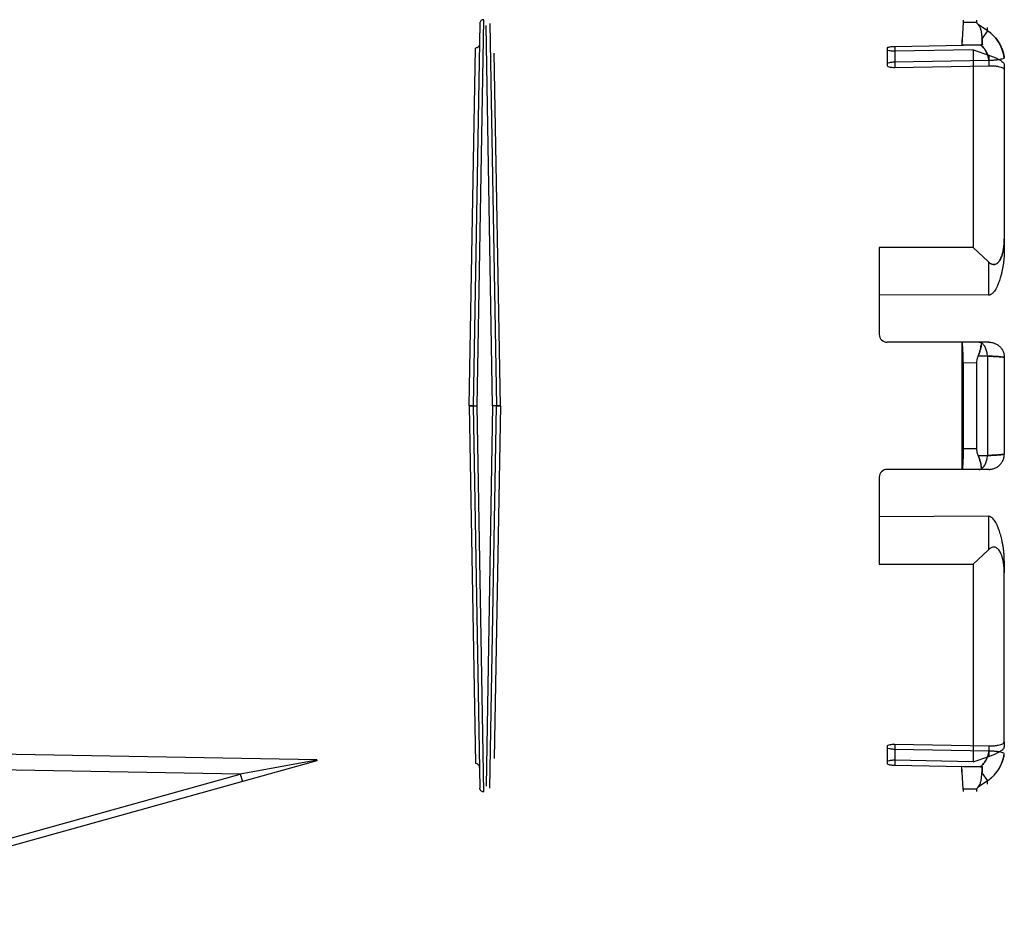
# Model space of a CAD drawing. Header units: millimetres. Extents: x 0 to 297, y 0 to 210.
# Tile 296 of 438: x 147.396 to 148.153, y 158.647 to 159.331. Entities that reach past the tile are written whole.
import ezdxf

# ---------------------------------------------------------------- set-up
doc = ezdxf.new("R2010")
doc.units = ezdxf.units.MM
doc.header["$LTSCALE"] = 16.335
doc.layers.add('INTFCLR_144815', color=7, linetype='CONTINUOUS')

msp = doc.modelspace()

# ---------------------------------------------------------------- linework, layer by layer
at = {"layer": 'INTFCLR_144815', "color": 9, "linetype": 'Continuous'}
for p, q in [((147.74976, 159.32775), (147.74464, 159.03398)), ((147.74764, 159.03398), (147.75276, 159.33069)), ((147.75964, 159.03398), (147.75458, 159.32633)), ((147.75964, 159.03398), (147.75458, 159.32633)), ((147.75751, 159.32775), (147.76264, 159.03398)), ((148.1313, 159.32854), (148.12105, 159.32854)), ((148.1397, 159.32217), (148.13248, 159.32709)), ((148.1397, 159.32217), (148.1397, 159.3247)), ((148.1397, 159.32217), (148.13546, 159.31594)), ((148.06864, 159.31021), (148.06864, 159.29403)), ((147.74169, 159.03398), (147.74654, 159.30889)), ((147.76569, 159.03398), (147.76091, 159.30496)), ((147.76569, 159.03398), (147.76091, 159.30496)), ((148.06264, 159.30897), (148.06264, 159.29539)), ((148.14064, 159.30347), (148.14064, 159.29533)), ((148.15264, 159.29613), (148.15264, 159.29217)), ((148.15264, 159.16235), (148.15264, 159.15311)), ((148.1404, 159.14468), (148.1404, 159.11893)), ((148.14081, 159.08285), (148.13338, 159.08285)), ((148.1397, 159.07215), (148.13243, 159.07213)), ((148.1397, 159.07215), (148.1397, 158.9958)), ((148.1313, 159.06689), (148.12105, 159.06685)), ((147.74169, 159.03398), (147.74654, 158.75907)), ((147.74464, 159.03398), (147.74976, 158.74021)), ((147.75276, 158.73726), (147.74764, 159.03398)), ((147.75964, 159.03398), (147.75458, 158.74163)), ((147.75964, 159.03398), (147.75458, 158.74163)), ((147.75751, 158.74021), (147.76264, 159.03398)), ((147.76569, 159.03398), (147.76091, 158.763)), ((147.76569, 159.03398), (147.76091, 158.763)), ((148.12105, 159.0011), (148.1313, 159.00106)), ((148.13243, 158.99582), (148.1397, 158.9958)), ((148.14081, 158.98511), (148.13338, 158.98511)), ((148.1404, 158.94903), (148.1404, 158.92327)), ((148.15264, 158.91485), (148.15264, 158.90561)), ((148.06264, 158.77256), (148.06264, 158.75899)), ((148.06864, 158.77393), (148.06864, 158.75775)), ((148.14064, 158.77263), (148.14064, 158.76449)), ((148.15264, 158.77578), (148.15264, 158.77183)), ((147.62464, 158.76194), (147.22523, 158.76893)), ((147.62464, 158.76119), (147.21557, 158.64703)), ((147.62464, 158.76163), (147.56578, 158.751)), ((147.2216, 158.65494), (147.56578, 158.751)), ((147.56578, 158.751), (147.22517, 158.75696)), ((147.56578, 158.751), (147.56739, 158.74522)), ((148.13546, 158.75201), (148.1397, 158.74578)), ((148.1397, 158.74578), (148.13248, 158.74087)), ((148.1397, 158.74325), (148.1397, 158.74578)), ((148.1313, 158.73942), (148.12105, 158.73941))]:
    msp.add_line(p, q, dxfattribs=at)
at = {"layer": 'INTFCLR_144815', "color": 6, "linetype": 'Continuous'}
for p, q in [((148.12105, 159.32854), (148.12, 159.31113)), ((148.12105, 159.33037), (148.12105, 159.32854)), ((148.1313, 159.33037), (148.1313, 159.32854)), ((148.06864, 159.31021), (148.13425, 159.31137)), ((148.12, 159.31541), (148.12, 159.31113)), ((148.13588, 159.31141), (148.12, 159.31113)), ((148.13425, 159.31137), (148.13536, 159.31139)), ((148.13588, 159.31141), (148.13482, 159.31138)), ((148.12864, 159.30748), (148.06864, 159.3064)), ((148.12864, 159.30748), (148.12864, 159.15561)), ((148.12864, 159.30748), (148.14064, 159.30347)), ((148.15264, 159.3014), (148.15264, 159.30398)), ((148.14081, 159.29929), (148.06864, 159.29801)), ((148.06864, 159.29403), (148.14064, 159.29533)), ((148.15264, 159.29217), (148.15264, 159.16235)), ((148.12864, 159.15561), (148.05664, 159.1556)), ((148.05664, 159.1556), (148.05664, 159.08885)), ((148.12864, 159.15561), (148.14042, 159.14467)), ((148.14039, 159.11893), (148.05664, 159.11921)), ((148.13338, 159.08285), (148.06264, 159.08285)), ((148.12, 159.08285), (148.12, 158.98511)), ((148.15264, 159.07108), (148.15264, 158.99688)), ((148.12105, 159.06685), (148.12105, 159.0011)), ((148.1313, 159.06689), (148.1313, 159.00106)), ((147.74464, 159.03398), (147.74764, 159.03398)), ((147.76264, 159.03398), (147.75964, 159.03398)), ((147.76569, 159.03398), (147.76264, 159.03398)), ((148.13338, 158.98511), (148.06264, 158.98511)), ((148.05664, 158.97911), (148.05664, 158.91235)), ((148.14039, 158.94903), (148.05664, 158.94875)), ((148.14042, 158.92329), (148.12864, 158.91235)), ((148.12864, 158.91235), (148.14042, 158.92329)), ((148.05664, 158.91235), (148.12864, 158.91235)), ((148.12864, 158.91235), (148.12864, 158.76048)), ((148.15264, 158.77578), (148.15264, 158.90561)), ((148.06864, 158.77393), (148.14064, 158.77263)), ((148.14081, 158.76867), (148.06864, 158.76995)), ((148.15264, 158.76398), (148.15264, 158.76655)), ((147.62464, 158.76194), (147.62464, 158.76119)), ((148.12864, 158.76048), (148.06864, 158.76156)), ((148.06864, 158.75775), (148.13425, 158.75659)), ((148.12864, 158.76048), (148.14064, 158.76449)), ((148.12, 158.75255), (148.12, 158.75682)), ((148.13588, 158.75655), (148.12, 158.75682)), ((148.12105, 158.73941), (148.12, 158.75682)), ((148.13425, 158.75659), (148.13536, 158.75656)), ((148.13588, 158.75655), (148.13482, 158.75658)), ((148.12105, 158.73941), (148.12105, 158.73758)), ((148.1313, 158.73942), (148.1313, 158.73758))]:
    msp.add_line(p, q, dxfattribs=at)
at = {"layer": 'INTFCLR_144815', "color": 9, "linetype": 'Continuous'}
for centre, start, end in [((148.12285, 159.29727), 7.90805, 55.92211), ((148.12285, 158.77069), 304.07789, 352.09195)]:
    msp.add_arc(centre, 0.03007, start, end, dxfattribs=at)
at = {"layer": 'INTFCLR_144815', "color": 6, "linetype": 'Continuous'}
for centre, radius, start, end in [((148.06264, 159.08885), 0.006, 180, 270), ((147.74316, 157.73355), 1.30043, 89.93505, 90.06494), ((147.74316, 160.33441), 1.30043, 269.93506, 270.06495), ((147.76416, 160.46704), 1.43306, 269.93897, 270.06103), ((148.06264, 158.97911), 0.006, 90, 180)]:
    msp.add_arc(centre, radius, start, end, dxfattribs=at)
at = {"layer": 'INTFCLR_144815', "color": 9, "linetype": 'Continuous'}
for points, knots in [([(147.75276, 159.33069), (147.75259, 159.33069), (147.75222, 159.33066), (147.75148, 159.33046), (147.75059, 159.32989), (147.75004, 159.32903), (147.74981, 159.32829), (147.74977, 159.32792), (147.74976, 159.32775)], [0, 0, 0, 0, 0.125, 0.25, 0.5, 0.749999, 0.874999, 1, 1, 1, 1]), ([(148.1397, 159.32217), (148.14042, 159.32168), (148.14176, 159.3207), (148.14342, 159.31923), (148.14592, 159.31672), (148.14793, 159.31406), (148.14953, 159.31117), (148.1505, 159.30917), (148.1513, 159.3071), (148.15193, 159.30498), (148.15234, 159.30326), (148.15254, 159.30206), (148.15264, 159.3014)], [0, 0, 0, 0, 0.104066, 0.197481, 0.263672, 0.525448, 0.591388, 0.657535, 0.789311, 0.855378, 0.921244, 1, 1, 1, 1]), ([(148.13425, 159.31137), (148.13436, 159.31128), (148.13472, 159.31098), (148.13532, 159.31044), (148.13673, 159.30901), (148.13792, 159.30742), (148.13889, 159.30566), (148.13947, 159.30445), (148.13995, 159.30321), (148.14033, 159.30192), (148.14057, 159.30088), (148.14072, 159.3), (148.14079, 159.29945), (148.14081, 159.29929)], [0, 0, 0, 0, 0.029386, 0.10033, 0.171275, 0.455053, 0.525998, 0.596942, 0.738831, 0.809776, 0.88072, 0.966115, 1, 1, 1, 1]), ([(148.14081, 159.29929), (148.14079, 159.29945), (148.14072, 159.30001), (148.14057, 159.30089), (148.14032, 159.30193), (148.13976, 159.30386), (148.13894, 159.30567), (148.13788, 159.30737), (148.13711, 159.30847), (148.13604, 159.30974), (148.13498, 159.31076), (148.13436, 159.31128), (148.13425, 159.31137)], [0, 0, 0, 0, 0.033544, 0.11915, 0.190016, 0.260882, 0.544348, 0.615214, 0.68608, 0.827813, 0.969546, 1, 1, 1, 1]), ([(148.1397, 159.07215), (148.13963, 159.07328), (148.13932, 159.07545), (148.13835, 159.0784), (148.13696, 159.08077), (148.13568, 159.08193), (148.135, 159.0823)], [0, 0, 0, 0, 0.292893, 0.563554, 0.80036, 1, 1, 1, 1]), ([(148.1397, 159.07215), (148.14058, 159.07213), (148.14187, 159.07208), (148.14355, 159.072), (148.14568, 159.07189), (148.14791, 159.07176), (148.15053, 159.07148), (148.15188, 159.07137), (148.15264, 159.07108)], [0, 0, 0, 0, 0.202956, 0.298503, 0.388792, 0.694435, 0.813207, 1, 1, 1, 1]), ([(148.15264, 159.07108), (148.15219, 159.07125), (148.15087, 159.07145), (148.14895, 159.07166), (148.14678, 159.07182), (148.14377, 159.072), (148.14138, 159.0721), (148.1397, 159.07215)], [0, 0, 0, 0, 0.110897, 0.30487, 0.44747, 0.611916, 1, 1, 1, 1]), ([(148.135, 158.98565), (148.13568, 158.98603), (148.13696, 158.98719), (148.13835, 158.98956), (148.13932, 158.99251), (148.13963, 158.99467), (148.1397, 158.9958)], [0, 0, 0, 0, 0.199639, 0.436446, 0.707107, 1, 1, 1, 1]), ([(148.15264, 158.99688), (148.15188, 158.99659), (148.15054, 158.99648), (148.14791, 158.99619), (148.14568, 158.99606), (148.14355, 158.99596), (148.14187, 158.99588), (148.14058, 158.99583), (148.1397, 158.9958)], [0, 0, 0, 0, 0.186701, 0.305475, 0.611146, 0.701426, 0.796993, 1, 1, 1, 1]), ([(148.1397, 158.9958), (148.14138, 158.99586), (148.14377, 158.99595), (148.14678, 158.99613), (148.14895, 158.99629), (148.15087, 158.99651), (148.15219, 158.99671), (148.15264, 158.99688)], [0, 0, 0, 0, 0.388063, 0.552466, 0.695072, 0.88908, 1, 1, 1, 1]), ([(148.13425, 158.75659), (148.13436, 158.75668), (148.13472, 158.75698), (148.13532, 158.75752), (148.13673, 158.75895), (148.13792, 158.76054), (148.13889, 158.76229), (148.13947, 158.7635), (148.13995, 158.76475), (148.14033, 158.76604), (148.14057, 158.76708), (148.14072, 158.76796), (148.14079, 158.76851), (148.14081, 158.76867)], [0, 0, 0, 0, 0.029386, 0.10033, 0.171275, 0.455053, 0.525998, 0.596942, 0.738831, 0.809776, 0.88072, 0.966115, 1, 1, 1, 1]), ([(148.14081, 158.76867), (148.14079, 158.76851), (148.14072, 158.76795), (148.14057, 158.76707), (148.14032, 158.76602), (148.13976, 158.76409), (148.13894, 158.76228), (148.13788, 158.76058), (148.13711, 158.75949), (148.13604, 158.75821), (148.13498, 158.7572), (148.13436, 158.75668), (148.13425, 158.75659)], [0, 0, 0, 0, 0.033544, 0.11915, 0.190016, 0.260882, 0.544348, 0.615214, 0.68608, 0.827813, 0.969546, 1, 1, 1, 1]), ([(148.1397, 158.74578), (148.14042, 158.74627), (148.14176, 158.74726), (148.14342, 158.74872), (148.14592, 158.75123), (148.14793, 158.7539), (148.14953, 158.75679), (148.1505, 158.75878), (148.1513, 158.76085), (148.15193, 158.76298), (148.15234, 158.7647), (148.15254, 158.7659), (148.15264, 158.76655)], [0, 0, 0, 0, 0.104066, 0.197481, 0.263672, 0.525448, 0.591388, 0.657535, 0.789311, 0.855378, 0.921244, 1, 1, 1, 1]), ([(147.75276, 158.73726), (147.75268, 158.73726), (147.7525, 158.73727), (147.75213, 158.73732), (147.75148, 158.7375), (147.75059, 158.73806), (147.75004, 158.73893), (147.74981, 158.73967), (147.74977, 158.74004), (147.74976, 158.74021)], [0, 0, 0, 0, 0.0625, 0.125, 0.25, 0.5, 0.749999, 0.874999, 1, 1, 1, 1])]:
    msp.add_open_spline(points, degree=3, knots=knots, dxfattribs=at)
at = {"layer": 'INTFCLR_144815', "color": 6, "linetype": 'Continuous'}
for points in [[(148.1313, 159.32854), (148.1313, 159.32812), (148.13174, 159.32782), (148.13204, 159.32753)], [(148.13248, 159.32709), (148.13221, 159.32734), (148.1317, 159.32752), (148.13171, 159.32789)], [(148.13338, 159.08285), (148.13377, 159.08285), (148.13449, 159.08316), (148.13456, 159.08277)], [(148.135, 159.0823), (148.13493, 159.08271), (148.13431, 159.08284), (148.1339, 159.08284)], [(148.13338, 158.98511), (148.13377, 158.98511), (148.13449, 158.98479), (148.13456, 158.98518)], [(148.135, 158.98565), (148.13493, 158.98525), (148.13431, 158.98511), (148.1339, 158.98511)], [(148.1313, 158.73942), (148.1313, 158.73984), (148.13174, 158.74014), (148.13204, 158.74043)], [(148.13248, 158.74087), (148.13221, 158.74061), (148.1317, 158.74044), (148.13171, 158.74007)]]:
    msp.add_open_spline(points, degree=3, dxfattribs=at)
for points, knots in [([(148.13248, 159.32709), (148.13296, 159.32663), (148.13356, 159.32576), (148.13412, 159.32443), (148.13448, 159.32328), (148.13475, 159.32209), (148.13495, 159.32093), (148.13514, 159.31955), (148.13531, 159.31789), (148.13541, 159.3166), (148.13546, 159.31594)], [0, 0, 0, 0, 0.168565, 0.263643, 0.367841, 0.475224, 0.575351, 0.668183, 0.832162, 1, 1, 1, 1]), ([(148.06264, 159.30897), (148.06264, 159.30945), (148.0639, 159.30969), (148.06505, 159.30995), (148.06668, 159.31013), (148.06788, 159.31019), (148.06864, 159.31021)], [0, 0, 0, 0, 0.233438, 0.415649, 0.634502, 1, 1, 1, 1]), ([(148.13546, 159.31594), (148.1355, 159.31545), (148.13555, 159.31454), (148.13561, 159.31303), (148.13567, 159.31198), (148.13589, 159.31141)], [0, 0, 0, 0, 0.324424, 0.596152, 1, 1, 1, 1]), ([(148.13588, 159.31141), (148.13573, 159.31181), (148.13563, 159.31263), (148.13556, 159.31414), (148.13551, 159.31523), (148.13546, 159.31594)], [0, 0, 0, 0, 0.284026, 0.532173, 1, 1, 1, 1]), ([(148.06864, 159.3064), (148.06813, 159.30639), (148.06715, 159.30641), (148.0657, 159.30651), (148.0643, 159.30678), (148.06264, 159.30702), (148.06264, 159.3077)], [0, 0, 0, 0, 0.244446, 0.474157, 0.675355, 1, 1, 1, 1]), ([(148.14064, 159.30347), (148.1411, 159.30331), (148.14202, 159.30299), (148.14339, 159.30247), (148.14473, 159.30192), (148.14602, 159.30135), (148.14723, 159.30076), (148.14836, 159.30017), (148.14938, 159.29957), (148.1504, 159.2989), (148.15134, 159.29817), (148.15221, 159.29729), (148.15264, 159.29654), (148.15264, 159.29613)], [0, 0, 0, 0, 0.101347, 0.203157, 0.303793, 0.401722, 0.495542, 0.584001, 0.665982, 0.740524, 0.836754, 0.913236, 1, 1, 1, 1]), ([(148.06864, 159.29801), (148.06812, 159.298), (148.06714, 159.29796), (148.06568, 159.29784), (148.06431, 159.29756), (148.06264, 159.29738), (148.06264, 159.29672)], [0, 0, 0, 0, 0.247022, 0.478926, 0.680936, 1, 1, 1, 1]), ([(148.06264, 159.29539), (148.06264, 159.29503), (148.06372, 159.29453), (148.06491, 159.29427), (148.06669, 159.29404), (148.06788, 159.29401), (148.06864, 159.29403)], [0, 0, 0, 0, 0.172641, 0.428115, 0.643332, 1, 1, 1, 1]), ([(148.14064, 159.29533), (148.14108, 159.29533), (148.14195, 159.29534), (148.14326, 159.2953), (148.14453, 159.29523), (148.14576, 159.29513), (148.14692, 159.29498), (148.14832, 159.29476), (148.14985, 159.29438), (148.15151, 159.29378), (148.15264, 159.29283), (148.15264, 159.29217)], [0, 0, 0, 0, 0.102219, 0.203309, 0.302154, 0.397505, 0.488419, 0.574051, 0.725965, 0.84773, 1, 1, 1, 1]), ([(148.15264, 159.3014), (148.15264, 159.30093), (148.15131, 159.30059), (148.14995, 159.30017), (148.14843, 159.29991), (148.14707, 159.29972), (148.14591, 159.29958), (148.14469, 159.29947), (148.14343, 159.29939), (148.14213, 159.29932), (148.14125, 159.2993), (148.14081, 159.29929)], [0, 0, 0, 0, 0.116493, 0.236936, 0.393497, 0.483045, 0.578715, 0.679468, 0.784048, 0.891283, 1, 1, 1, 1]), ([(148.1404, 159.14468), (148.14069, 159.14441), (148.14133, 159.14384), (148.14234, 159.14315), (148.14347, 159.14267), (148.14462, 159.14248), (148.14589, 159.14269), (148.14708, 159.14333), (148.14806, 159.14426), (148.14892, 159.14539), (148.14973, 159.14681), (148.15038, 159.14831), (148.1509, 159.14979), (148.1513, 159.15114), (148.15167, 159.15265), (148.152, 159.15434), (148.15227, 159.15618), (148.15248, 159.15815), (148.15261, 159.16022), (148.15264, 159.16163), (148.15264, 159.16235)], [0, 0, 0, 0, 0.042891, 0.092557, 0.131349, 0.17489, 0.217316, 0.267598, 0.318331, 0.36298, 0.420437, 0.494811, 0.539677, 0.590152, 0.646427, 0.708368, 0.775512, 0.847305, 0.922619, 1, 1, 1, 1]), ([(148.15264, 159.16235), (148.15264, 159.16163), (148.15261, 159.16022), (148.15248, 159.15814), (148.15227, 159.15617), (148.15199, 159.15433), (148.15167, 159.15265), (148.1513, 159.15113), (148.1509, 159.14979), (148.15049, 159.14861), (148.14997, 159.14733), (148.14932, 159.14604), (148.14852, 159.14484), (148.1477, 159.14389), (148.14674, 159.14311), (148.14557, 159.14259), (148.14431, 159.14249), (148.14314, 159.14278), (148.14177, 159.14347), (148.14092, 159.14418), (148.1404, 159.14468)], [0, 0, 0, 0, 0.077466, 0.152846, 0.224689, 0.291904, 0.35381, 0.410052, 0.460515, 0.505321, 0.54486, 0.610199, 0.660663, 0.700346, 0.746325, 0.793676, 0.835622, 0.880733, 0.92245, 1, 1, 1, 1]), ([(148.15264, 159.15311), (148.15264, 159.15228), (148.1526, 159.15057), (148.15245, 159.14798), (148.1522, 159.14529), (148.15184, 159.14257), (148.15139, 159.13986), (148.15085, 159.13721), (148.15024, 159.1347), (148.1496, 159.13241), (148.14896, 159.13038), (148.14833, 159.12863), (148.14772, 159.1271), (148.14713, 159.12579), (148.14657, 159.12465), (148.14589, 159.12342), (148.14511, 159.12218), (148.14421, 159.12104), (148.14332, 159.12015), (148.14216, 159.11928), (148.14107, 159.11893), (148.1404, 159.11893)], [0, 0, 0, 0, 0.065374, 0.133939, 0.204963, 0.277476, 0.350213, 0.421724, 0.490369, 0.553436, 0.608975, 0.657662, 0.700406, 0.738001, 0.771136, 0.800329, 0.848636, 0.886084, 0.914988, 0.947522, 1, 1, 1, 1]), ([(148.12105, 159.06685), (148.12105, 159.06746), (148.12105, 159.06866), (148.12103, 159.07043), (148.121, 159.07214), (148.12096, 159.07377), (148.1209, 159.07531), (148.12084, 159.07675), (148.12076, 159.07805), (148.12068, 159.07954), (148.12038, 159.08095), (148.12055, 159.08264), (148.12, 159.08285)], [0, 0, 0, 0, 0.112868, 0.22331, 0.330055, 0.43215, 0.528512, 0.618087, 0.699885, 0.773224, 0.891322, 1, 1, 1, 1]), ([(148.14081, 159.08285), (148.14125, 159.08285), (148.14214, 159.0828), (148.14345, 159.08258), (148.14473, 159.08222), (148.14595, 159.08172), (148.14711, 159.08108), (148.14819, 159.08032), (148.14918, 159.07945), (148.15007, 159.07847), (148.15084, 159.07739), (148.15148, 159.07623), (148.15199, 159.075), (148.15236, 159.07372), (148.15259, 159.07241), (148.15264, 159.07152), (148.15264, 159.07108)], [0, 0, 0, 0, 0.071737, 0.143321, 0.214706, 0.285913, 0.357002, 0.428102, 0.499214, 0.570425, 0.641656, 0.713057, 0.784619, 0.856321, 0.928111, 1, 1, 1, 1]), ([(148.13243, 159.07213), (148.13264, 159.07258), (148.13302, 159.07348), (148.13351, 159.07481), (148.13392, 159.07609), (148.13426, 159.0773), (148.13461, 159.07872), (148.13489, 159.08037), (148.13511, 159.08168), (148.135, 159.0823)], [0, 0, 0, 0, 0.141059, 0.27591, 0.403738, 0.523036, 0.632754, 0.819529, 1, 1, 1, 1]), ([(148.135, 159.0823), (148.13506, 159.08194), (148.13498, 159.081), (148.13474, 159.07936), (148.13436, 159.07767), (148.13393, 159.07612), (148.13352, 159.07483), (148.13302, 159.07349), (148.13264, 159.07259), (148.13243, 159.07213)], [0, 0, 0, 0, 0.103358, 0.264585, 0.474115, 0.594139, 0.722275, 0.85792, 1, 1, 1, 1]), ([(148.13243, 159.07213), (148.13228, 159.07179), (148.132, 159.07109), (148.13168, 159.07003), (148.13138, 159.06864), (148.1313, 159.06759), (148.1313, 159.06689)], [0, 0, 0, 0, 0.211223, 0.415125, 0.613273, 1, 1, 1, 1]), ([(148.12105, 159.0011), (148.12105, 159.0005), (148.12105, 158.9993), (148.12103, 158.99753), (148.121, 158.99581), (148.12096, 158.99417), (148.1209, 158.99263), (148.12084, 158.99119), (148.12076, 158.98989), (148.12068, 158.9884), (148.12038, 158.987), (148.12055, 158.98532), (148.12, 158.98511)], [0, 0, 0, 0, 0.113039, 0.223628, 0.330757, 0.433078, 0.529384, 0.618821, 0.700754, 0.773826, 0.891444, 1, 1, 1, 1]), ([(148.1313, 159.00106), (148.1313, 159.00036), (148.13138, 158.9993), (148.13168, 158.99791), (148.132, 158.99686), (148.13228, 158.99617), (148.13243, 158.99582)], [0, 0, 0, 0, 0.389691, 0.587083, 0.788903, 1, 1, 1, 1]), ([(148.13243, 158.99582), (148.13264, 158.99537), (148.13302, 158.99448), (148.13351, 158.99314), (148.13392, 158.99186), (148.13426, 158.99066), (148.13461, 158.98923), (148.13489, 158.98759), (148.13511, 158.98628), (148.135, 158.98565)], [0, 0, 0, 0, 0.141059, 0.27591, 0.403738, 0.523036, 0.632754, 0.819529, 1, 1, 1, 1]), ([(148.135, 158.98565), (148.13506, 158.98601), (148.13498, 158.98696), (148.13474, 158.9886), (148.13436, 158.99029), (148.13393, 158.99184), (148.13352, 158.99313), (148.13302, 158.99447), (148.13264, 158.99537), (148.13243, 158.99582)], [0, 0, 0, 0, 0.103358, 0.264585, 0.474115, 0.594139, 0.722275, 0.85792, 1, 1, 1, 1]), ([(148.14081, 158.98511), (148.14125, 158.98511), (148.14214, 158.98516), (148.14345, 158.98538), (148.14473, 158.98574), (148.14595, 158.98624), (148.14711, 158.98687), (148.14819, 158.98763), (148.14918, 158.98851), (148.15007, 158.98949), (148.15084, 158.99057), (148.15148, 158.99173), (148.15199, 158.99295), (148.15236, 158.99423), (148.15259, 158.99555), (148.15264, 158.99644), (148.15264, 158.99688)], [0, 0, 0, 0, 0.071737, 0.143321, 0.214706, 0.285913, 0.357002, 0.428102, 0.499214, 0.570425, 0.641656, 0.713057, 0.784619, 0.856321, 0.928111, 1, 1, 1, 1]), ([(148.15264, 158.91485), (148.15264, 158.91568), (148.1526, 158.91738), (148.15245, 158.91998), (148.1522, 158.92266), (148.15184, 158.92539), (148.15139, 158.9281), (148.15085, 158.93075), (148.15024, 158.93326), (148.1496, 158.93555), (148.14896, 158.93757), (148.14833, 158.93933), (148.14772, 158.94085), (148.14713, 158.94217), (148.14657, 158.94331), (148.14589, 158.94454), (148.14511, 158.94577), (148.14421, 158.94692), (148.14332, 158.94781), (148.14216, 158.94868), (148.14107, 158.94903), (148.1404, 158.94903)], [0, 0, 0, 0, 0.065374, 0.133939, 0.204963, 0.277476, 0.350214, 0.421724, 0.490369, 0.553436, 0.608975, 0.657662, 0.700406, 0.738001, 0.771136, 0.800329, 0.848636, 0.886084, 0.914988, 0.947522, 1, 1, 1, 1]), ([(148.15264, 158.90561), (148.15264, 158.90633), (148.15261, 158.90774), (148.15248, 158.90981), (148.15227, 158.91179), (148.15199, 158.91363), (148.15167, 158.91531), (148.1513, 158.91682), (148.1509, 158.91817), (148.15049, 158.91934), (148.14997, 158.92063), (148.14932, 158.92191), (148.14852, 158.92311), (148.1477, 158.92407), (148.14674, 158.92485), (148.14557, 158.92536), (148.14431, 158.92546), (148.14314, 158.92518), (148.14177, 158.92449), (148.14092, 158.92377), (148.1404, 158.92327)], [0, 0, 0, 0, 0.077466, 0.152846, 0.224689, 0.291904, 0.35381, 0.410052, 0.460515, 0.505321, 0.54486, 0.610199, 0.660663, 0.700346, 0.746325, 0.793676, 0.835622, 0.880733, 0.92245, 1, 1, 1, 1]), ([(148.06264, 158.77256), (148.06264, 158.77293), (148.06372, 158.77343), (148.06491, 158.77369), (148.06669, 158.77391), (148.06788, 158.77394), (148.06864, 158.77393)], [0, 0, 0, 0, 0.172641, 0.428114, 0.643332, 1, 1, 1, 1]), ([(148.14064, 158.77263), (148.14108, 158.77262), (148.14195, 158.77262), (148.14326, 158.77265), (148.14453, 158.77272), (148.14576, 158.77283), (148.14692, 158.77297), (148.14832, 158.7732), (148.14985, 158.77358), (148.15151, 158.77418), (148.15264, 158.77513), (148.15264, 158.77578)], [0, 0, 0, 0, 0.10222, 0.203309, 0.302155, 0.397505, 0.488419, 0.574051, 0.725965, 0.84773, 1, 1, 1, 1]), ([(148.06864, 158.76995), (148.06812, 158.76996), (148.06714, 158.77), (148.06568, 158.77012), (148.06431, 158.77039), (148.06264, 158.77057), (148.06264, 158.77124)], [0, 0, 0, 0, 0.247022, 0.478926, 0.680937, 1, 1, 1, 1]), ([(148.14064, 158.76449), (148.1411, 158.76465), (148.14202, 158.76497), (148.14339, 158.76549), (148.14473, 158.76604), (148.14602, 158.76661), (148.14723, 158.76719), (148.14836, 158.76779), (148.14938, 158.76839), (148.1504, 158.76905), (148.15134, 158.76979), (148.15221, 158.77067), (148.15264, 158.77141), (148.15264, 158.77183)], [0, 0, 0, 0, 0.101347, 0.203157, 0.303793, 0.401722, 0.495542, 0.584001, 0.665982, 0.740524, 0.836754, 0.913236, 1, 1, 1, 1]), ([(148.15264, 158.76655), (148.15264, 158.76703), (148.15131, 158.76737), (148.14995, 158.76779), (148.14843, 158.76805), (148.14707, 158.76824), (148.14591, 158.76837), (148.14469, 158.76848), (148.14343, 158.76857), (148.14213, 158.76863), (148.14125, 158.76866), (148.14081, 158.76867)], [0, 0, 0, 0, 0.116493, 0.236936, 0.393497, 0.483045, 0.578715, 0.679468, 0.784048, 0.891283, 1, 1, 1, 1]), ([(148.06864, 158.76156), (148.06813, 158.76156), (148.06715, 158.76155), (148.0657, 158.76145), (148.0643, 158.76118), (148.06264, 158.76093), (148.06264, 158.76026)], [0, 0, 0, 0, 0.244446, 0.474157, 0.675355, 1, 1, 1, 1]), ([(148.06264, 158.75899), (148.06264, 158.7585), (148.0639, 158.75827), (148.06505, 158.75801), (148.06668, 158.75783), (148.06788, 158.75776), (148.06864, 158.75775)], [0, 0, 0, 0, 0.233438, 0.415649, 0.634502, 1, 1, 1, 1]), ([(148.13248, 158.74087), (148.13296, 158.74133), (148.13356, 158.7422), (148.13412, 158.74352), (148.13448, 158.74467), (148.13475, 158.74586), (148.13495, 158.74702), (148.13514, 158.74841), (148.13531, 158.75006), (148.13541, 158.75136), (148.13546, 158.75201)], [0, 0, 0, 0, 0.168565, 0.263643, 0.367841, 0.475224, 0.575351, 0.668183, 0.832162, 1, 1, 1, 1]), ([(148.13546, 158.75201), (148.1355, 158.75251), (148.13555, 158.75341), (148.13561, 158.75492), (148.13567, 158.75598), (148.13589, 158.75655)], [0, 0, 0, 0, 0.324424, 0.596152, 1, 1, 1, 1]), ([(148.13588, 158.75655), (148.13573, 158.75615), (148.13563, 158.75533), (148.13556, 158.75381), (148.13551, 158.75272), (148.13546, 158.75201)], [0, 0, 0, 0, 0.284026, 0.532173, 1, 1, 1, 1])]:
    msp.add_open_spline(points, degree=3, knots=knots, dxfattribs=at)
at = {"layer": 'INTFCLR_144815', "color": 9, "linetype": 'Continuous'}
for points in [[(147.74949, 159.31184), (147.74947, 159.31114), (147.74886, 159.30951), (147.74723, 159.3089), (147.74654, 159.30889)], [(147.74949, 158.75612), (147.74947, 158.75681), (147.74886, 158.75844), (147.74723, 158.75905), (147.74654, 158.75907)]]:
    msp.add_open_spline(points, degree=3, dxfattribs=at)

doc.saveas('drawing.dxf')
